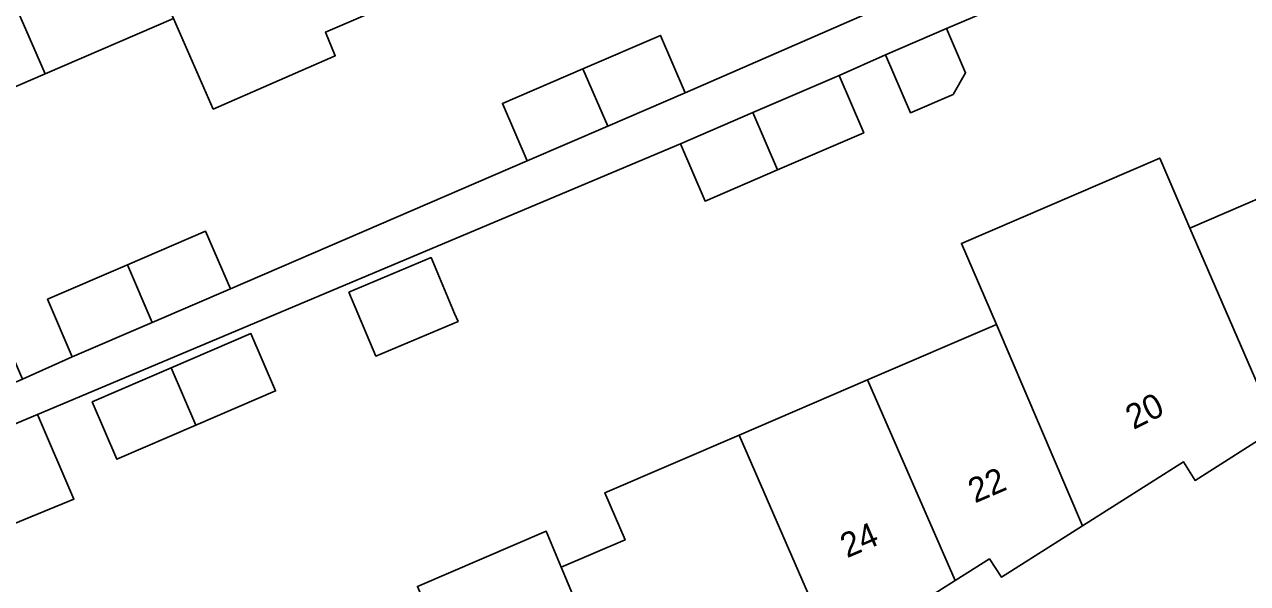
# Model space of a CAD drawing. Extents: x 159352 to 160617, y 385888 to 387323.
# Drawn here: x 159614.36 to 159664.19, y 386181.79 to 386204.55 of the extents above; entities that cross this region are included whole.
import ezdxf

# ---------------------------------------------------------------- set-up
doc = ezdxf.new("R2010")
doc.units = 0
for name, color, linetype in [('IMGEO_Erf', 7, 'Continuous'), ('IMGEO_Pand', 7, 'Continuous'), ('IMGEO_Pand_nummerreeks', 7, 'Continuous'), ('IMGEO_Voetpad_open', 7, 'Continuous')]:
    doc.layers.add(name, color=color, linetype=linetype)

msp = doc.modelspace()

# ---------------------------------------------------------------- linework, layer by layer
at = {"layer": 'IMGEO_Erf'}
for points in [[(159659.692, 386207.676), (159651.93, 386204.377), (159652.706, 386202.574), (159652.195, 386201.7), (159650.461, 386200.954), (159649.448, 386203.309), (159647.553, 386202.475), (159648.558, 386200.141), (159645.044, 386198.629), (159642.092, 386197.359), (159641.088, 386199.692), (159614.885, 386188.675), (159616.371, 386185.229), (159610.171, 386182.682), (159608.419, 386181.908), (159612.907, 386171.428), (159617.444, 386160.891), (159669.117, 386183.212), (159707.116, 386199.677), (159719.747, 386207.6)], [(159629.661, 386205.541), (159626.626, 386204.235), (159627.024, 386203.277), (159622.048, 386201.1), (159620.429, 386204.787), (159615.199, 386202.538), (159609.97, 386200.288), (159604.475, 386197.925), (159600.976, 386206.139)], [(159598.261, 386205.346), (159600.855, 386199.563), (159604.904, 386190.092), (159606.627, 386190.935), (159612.784, 386193.563), (159614.274, 386190.108), (159616.306, 386191.017), (159615.299, 386193.358), (159618.55, 386194.757), (159621.741, 386196.13), (159622.748, 386193.789), (159634.843, 386198.99), (159633.836, 386201.331), (159637.115, 386202.742), (159640.278, 386204.103), (159641.285, 386201.762), (159648.691, 386204.993)], [(159630.367, 386181.669), (159635.611, 386183.921), (159636.23, 386182.449), (159638.828, 386183.565), (159638.005, 386185.482), (159643.478, 386187.832), (159648.705, 386190.076), (159653.959, 386192.332), (159652.534, 386195.636), (159660.62, 386199.108), (159661.841, 386196.261), (159667.067, 386198.505)], [(159665.383, 386188.102), (159662.06, 386185.987), (159661.583, 386186.744), (159657.463, 386184.135), (159654.169, 386182.049), (159653.678, 386182.792), (159652.28, 386181.909), (159648.934, 386179.796)]]:
    msp.add_lwpolyline(points, dxfattribs=at)
for points in [[(159627.579, 386193.654), (159630.929, 386195.058), (159631.887, 386192.779), (159632.023, 386192.456), (159628.67, 386191.051)], [(159617.118, 386189.183), (159620.332, 386190.567), (159623.583, 386191.966), (159624.588, 386189.632), (159621.336, 386188.233), (159618.122, 386186.85)]]:
    msp.add_lwpolyline(points, close=True, dxfattribs=at)
at = {"layer": 'IMGEO_Pand'}
for points in [[(159624.897, 386216.503), (159622.416, 386214.942), (159622.24, 386215.38), (159620.603, 386214.334), (159620.133, 386215.095), (159616.818, 386213.01), (159620.429, 386204.787), (159622.048, 386201.1), (159627.024, 386203.277), (159626.626, 386204.235), (159629.661, 386205.541), (159628.483, 386208.251)], [(159615.199, 386202.538), (159620.429, 386204.787), (159616.818, 386213.01), (159615.377, 386212.104), (159614.883, 386212.836), (159611.598, 386210.764)], [(159611.598, 386210.764), (159610.12, 386209.832), (159609.65, 386210.577), (159606.375, 386208.496), (159609.97, 386200.288), (159615.199, 386202.538)], [(159651.93, 386204.377), (159649.448, 386203.309), (159650.461, 386200.954), (159652.195, 386201.7), (159652.706, 386202.574)], [(159638.123, 386200.401), (159641.285, 386201.762), (159640.278, 386204.103), (159637.115, 386202.742)], [(159633.836, 386201.331), (159634.843, 386198.99), (159638.123, 386200.401), (159637.115, 386202.742)], [(159648.558, 386200.141), (159647.553, 386202.475), (159644.042, 386200.963), (159645.044, 386198.629)], [(159644.042, 386200.963), (159641.088, 386199.692), (159642.092, 386197.359), (159645.044, 386198.629)], [(159660.62, 386199.108), (159652.534, 386195.636), (159653.959, 386192.332), (159657.463, 386184.135), (159661.583, 386186.744), (159662.06, 386185.987), (159665.383, 386188.102), (159661.841, 386196.261)], [(159665.383, 386188.102), (159666.814, 386189.012), (159667.3, 386188.251), (159670.617, 386190.359), (159667.067, 386198.505), (159661.841, 386196.261)], [(159619.558, 386192.416), (159622.748, 386193.789), (159621.741, 386196.13), (159618.55, 386194.757)], [(159627.579, 386193.654), (159628.67, 386191.051), (159632.023, 386192.456), (159631.887, 386192.779), (159630.929, 386195.058)], [(159615.299, 386193.358), (159616.306, 386191.017), (159619.558, 386192.416), (159618.55, 386194.757)], [(159624.588, 386189.632), (159623.583, 386191.966), (159620.332, 386190.567), (159621.336, 386188.233)], [(159653.959, 386192.332), (159648.705, 386190.076), (159652.28, 386181.909), (159653.678, 386182.792), (159654.169, 386182.049), (159657.463, 386184.135)], [(159620.332, 386190.567), (159617.118, 386189.183), (159618.122, 386186.85), (159621.336, 386188.233)], [(159647.038, 386179.665), (159648.449, 386180.567), (159648.934, 386179.796), (159652.28, 386181.909), (159648.705, 386190.076), (159643.478, 386187.832)], [(159610.171, 386182.682), (159616.371, 386185.229), (159614.885, 386188.675), (159608.717, 386186.086)], [(159643.478, 386187.832), (159638.005, 386185.482), (159638.828, 386183.565), (159636.23, 386182.449), (159639.082, 386175.665), (159643.232, 386178.284), (159643.704, 386177.534), (159647.038, 386179.665)], [(159636.23, 386182.449), (159635.611, 386183.921), (159630.367, 386181.669), (159633.92, 386173.459), (159635.334, 386174.348), (159635.81, 386173.6), (159639.082, 386175.665)]]:
    msp.add_lwpolyline(points, close=True, dxfattribs=at)
at = {"layer": 'IMGEO_Voetpad_open'}
msp.add_lwpolyline([(159648.691, 386204.993), (159641.285, 386201.762), (159638.123, 386200.401), (159634.843, 386198.99), (159622.748, 386193.789), (159619.558, 386192.416), (159616.306, 386191.017), (159614.274, 386190.108), (159608.118, 386187.48), (159608.717, 386186.086), (159614.885, 386188.675), (159641.088, 386199.692), (159644.042, 386200.963), (159647.553, 386202.475), (159649.448, 386203.309), (159651.93, 386204.377), (159659.692, 386207.676)], dxfattribs=at)

# ---------------------------------------------------------------- texts
at = {"layer": 'IMGEO_Pand_nummerreeks'}
for s, rotation, p in [('20', 26.4927, (159659.549, 386188.038)), ('22', 23.2039, (159653.084, 386185.046)), ('24', 23.2039, (159647.875, 386182.813))]:
    msp.add_text(s, height=1, rotation=rotation, dxfattribs=at).set_placement(p)

doc.saveas('drawing.dxf')
